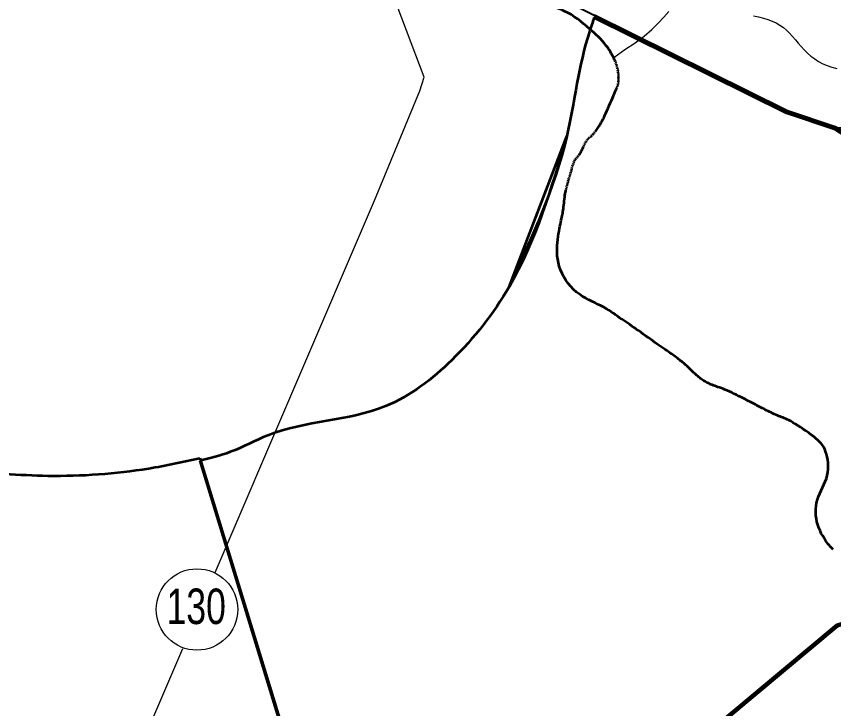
# Model space of a CAD drawing. Extents: x -1643653 to 4543381, y 1624270 to 13878484.
# Drawn here: x 689281 to 697335, y 8955237 to 8962062 of the extents above; entities that cross this region are included whole.
import ezdxf
from ezdxf.enums import TextEntityAlignment as Align

# ---------------------------------------------------------------- set-up
doc = ezdxf.new("R2010")
doc.units = 0
doc.header["$LTSCALE"] = 200
for name, color, linetype, lineweight in [('12', 7, 'Continuous', 25), ('24', 7, 'Continuous', 25), ('48', 7, 'Continuous', 25), ('58', 7, 'Continuous', 13), ('59', 7, 'Continuous', 53), ('60', 7, 'Continuous', 13), ('9', 7, 'Continuous', 90)]:
    doc.layers.add(name, color=color, linetype=linetype, lineweight=lineweight)

msp = doc.modelspace()

# ---------------------------------------------------------------- linework, layer by layer
at = {"layer": '12'}
for points in [[(691240.8, 8956578.2), (692809.2, 8960246.9), (693257.6, 8961326.5), (693299.9, 8961463.3), (692951.1, 8962385.1), (692776, 8962756.9), (692786.9, 8963010.2)], [(686961.1, 8947176.1), (688051.1, 8949196.4), (690022.8, 8953729), (690920.6, 8955829.2)]]:
    msp.add_lwpolyline(points, dxfattribs=at)
at = {"layer": '12', "lineweight": 40}
msp.add_lwpolyline([(693487.4, 8962819.8), (696836.9, 8961144.8), (697384.1, 8960961.8), (697603.7, 8960973.6), (697714.4, 8961082.3), (698321.2, 8961447.4), (698679, 8961567.8), (700187.3, 8961472.5), (701093.5, 8961547), (704410.2, 8961560.7)], dxfattribs=at)
at = {"layer": '24'}
for p, q in [((695185.1, 8961613.6), (695188.4, 8961605.4)), ((695191.4, 8961597.4), (695194.2, 8961589.4)), ((695196.8, 8961581.3), (695199.3, 8961572.8)), ((695201.7, 8961563.9), (695204, 8961554.7)), ((695206.1, 8961545.2), (695208.1, 8961535.5)), ((695210, 8961525.8), (695211.6, 8961516.2)), ((695213.1, 8961506.8), (695214.2, 8961497.7)), ((695215.1, 8961489), (695215.8, 8961480.6)), ((695216.2, 8961443), (695215.9, 8961436)), ((695216.2, 8961472.6), (695216.5, 8961464.9)), ((695216.5, 8961457.4), (695216.4, 8961450.1)), ((695203.7, 8961369.9), (695200.3, 8961361)), ((695208.8, 8961386.1), (695206.5, 8961378.2)), ((695212.3, 8961401), (695210.8, 8961393.7)), ((695214.3, 8961415.2), (695213.5, 8961408.2)), ((695215.5, 8961429.1), (695215, 8961422.2)), ((694941.4, 8960877.7), (694936.8, 8960873.7)), ((694950, 8960885.1), (694945.8, 8960881.5)), ((694958.2, 8960892.6), (694954.1, 8960888.7)), ((694966.8, 8960901.5), (694962.4, 8960896.8)), ((694976.7, 8960913), (694971.5, 8960906.9)), ((694988.2, 8960928.1), (694982.2, 8960920.1)), ((694881.6, 8960804.2), (694878.1, 8960796.7)), ((694888.3, 8960817.6), (694885, 8960811.2)), ((694895.4, 8960829.4), (694891.8, 8960823.7)), ((694903.2, 8960840.2), (694899.2, 8960834.8)), ((694912.2, 8960850.5), (694907.6, 8960845.4)), ((694922.1, 8960860.3), (694917.1, 8960855.5)), ((694932, 8960869.5), (694927, 8960865)), ((694874.5, 8960788.4), (694870.7, 8960779.5)), ((694781.6, 8960638.2), (694777.4, 8960629.7)), ((694790.9, 8960654), (694786, 8960646.3)), ((694801.8, 8960668.2), (694796.2, 8960661.2)), ((694813.6, 8960681.6), (694807.6, 8960674.9)), ((694825.8, 8960695.7), (694819.7, 8960688.5)), ((694756.5, 8960567.7), (694754.3, 8960559.1)), ((694761.3, 8960585.2), (694758.9, 8960576.3)), ((694767, 8960603.1), (694764, 8960594.1)), ((694773.6, 8960621), (694770.2, 8960612.1)), ((694733.8, 8960485.9), (694731.2, 8960478)), ((694738.8, 8960501.8), (694736.3, 8960493.8)), ((694743.7, 8960517.7), (694741.3, 8960509.7)), ((694748.1, 8960534), (694745.9, 8960525.8)), ((694752.2, 8960550.6), (694750.2, 8960542.3)), ((694711.6, 8960406), (694709.7, 8960398.4)), ((694715.5, 8960421.7), (694713.5, 8960413.8)), ((694719.5, 8960437.8), (694717.4, 8960429.8)), ((694723.8, 8960454.1), (694721.6, 8960446)), ((694728.6, 8960470), (694726.2, 8960462.1)), ((694699.2, 8960361.1), (694696.9, 8960351.9)), ((694703.5, 8960376.8), (694701.4, 8960369.2)), ((694707.7, 8960391.1), (694705.6, 8960383.9))]:
    msp.add_line(p, q, dxfattribs=at)
at = {"layer": '24', "lineweight": 53}
for p, q in [((695191.4, 8961597.4), (695188.4, 8961605.4)), ((695196.8, 8961581.3), (695194.2, 8961589.4)), ((695201.7, 8961563.9), (695199.3, 8961572.8)), ((695206.1, 8961545.2), (695204, 8961554.7)), ((695210, 8961525.8), (695208.1, 8961535.5)), ((695213.1, 8961506.8), (695211.6, 8961516.2)), ((695215.1, 8961489), (695214.2, 8961497.7)), ((695216.2, 8961472.6), (695215.8, 8961480.6)), ((695216.2, 8961443), (695216.4, 8961450.1)), ((695216.5, 8961457.4), (695216.5, 8961464.9)), ((695203.7, 8961369.9), (695206.5, 8961378.2)), ((695208.8, 8961386.1), (695210.8, 8961393.7)), ((695212.3, 8961401), (695213.5, 8961408.2)), ((695214.3, 8961415.2), (695215, 8961422.2)), ((695215.5, 8961429.1), (695215.9, 8961436)), ((694941.4, 8960877.7), (694945.8, 8960881.5)), ((694950, 8960885.1), (694954.1, 8960888.7)), ((694958.2, 8960892.6), (694962.4, 8960896.8)), ((694966.8, 8960901.5), (694971.5, 8960906.9)), ((694976.7, 8960913), (694982.2, 8960920.1)), ((694881.6, 8960804.2), (694885, 8960811.2)), ((694888.3, 8960817.6), (694891.8, 8960823.7)), ((694895.4, 8960829.4), (694899.2, 8960834.8)), ((694903.2, 8960840.2), (694907.6, 8960845.4)), ((694912.2, 8960850.5), (694917.1, 8960855.5)), ((694922.1, 8960860.3), (694927, 8960865)), ((694932, 8960869.5), (694936.8, 8960873.7)), ((694874.5, 8960788.4), (694878.1, 8960796.7)), ((694781.6, 8960638.2), (694786, 8960646.3)), ((694790.9, 8960654), (694796.2, 8960661.2)), ((694801.8, 8960668.2), (694807.6, 8960674.9)), ((694813.6, 8960681.6), (694819.7, 8960688.5)), ((694752.2, 8960550.6), (694754.3, 8960559.1)), ((694756.5, 8960567.7), (694758.9, 8960576.3)), ((694761.3, 8960585.2), (694764, 8960594.1)), ((694767, 8960603.1), (694770.2, 8960612.1)), ((694773.6, 8960621), (694777.4, 8960629.7)), ((694728.6, 8960470), (694731.2, 8960478)), ((694733.8, 8960485.9), (694736.3, 8960493.8)), ((694738.8, 8960501.8), (694741.3, 8960509.7)), ((694743.7, 8960517.7), (694745.9, 8960525.8)), ((694748.1, 8960534), (694750.2, 8960542.3)), ((694707.7, 8960391.1), (694709.7, 8960398.4)), ((694711.6, 8960406), (694713.5, 8960413.8)), ((694715.5, 8960421.7), (694717.4, 8960429.8)), ((694719.5, 8960437.8), (694721.6, 8960446)), ((694723.8, 8960454.1), (694726.2, 8960462.1)), ((694699.2, 8960361.1), (694701.4, 8960369.2)), ((694703.5, 8960376.8), (694705.6, 8960383.9))]:
    msp.add_line(p, q, dxfattribs=at)
at = {"layer": '24'}
for points in [[(695169, 8961656.4), (695276, 8961734.9), (695379, 8961800.8), (695467.1, 8961866.7), (695542.4, 8961931.7), (695606.8, 8961994.7), (695662.7, 8962054.9), (695711.8, 8962111.2)], [(696543.7, 8962068.8), (696595, 8962058.2), (696643, 8962046), (696688, 8962031.9), (696729.9, 8962015.6), (696769, 8961997.1), (696805.5, 8961975.9), (696839.5, 8961951.8), (696871.2, 8961924.8), (696901.1, 8961895.4), (696929.9, 8961864), (696958.1, 8961831.5), (696986.4, 8961798.2), (697015.3, 8961765), (697045.4, 8961732.3), (697077.4, 8961700.9), (697111.7, 8961671.2), (697148.3, 8961643.6), (697187.3, 8961618.4), (697228.5, 8961595.8)], [(695116.9, 8961748), (695124.2, 8961736.8), (695131.2, 8961725.1), (695138.1, 8961712.9), (695144.8, 8961700.5), (695151.1, 8961688), (695157.2, 8961675.6), (695162.9, 8961663.6), (695168.2, 8961652.1)], [(697228.5, 8961595.8), (697272, 8961576.2), (697317.5, 8961559.7), (697365.1, 8961546.7)]]:
    msp.add_lwpolyline(points, dxfattribs=at)
at = {"layer": '24', "lineweight": 53}
for points in [[(695185.1, 8961613.6), (695181.5, 8961622.3), (695177.5, 8961631.4), (695173.1, 8961641.4), (695168.2, 8961652.1)], [(694988.2, 8960928.1), (694994.5, 8960936.7), (695001, 8960945.8), (695007.6, 8960955.3), (695014.2, 8960965), (695020.7, 8960974.9), (695027, 8960984.7), (695033.1, 8960994.3), (695039.1, 8961004.1), (695045.1, 8961014.5), (695051.4, 8961025.8), (695057.9, 8961038.3), (695065, 8961052.5), (695072.8, 8961068.8), (695081.4, 8961087.4), (695091, 8961108.7), (695101.2, 8961132), (695112, 8961156.7), (695123, 8961182.2), (695134, 8961207.7), (695144.6, 8961232.5), (695154.7, 8961256.1), (695164, 8961277.6), (695172.3, 8961296.5), (695179.6, 8961313), (695186, 8961327.5), (695191.5, 8961340.1), (695196.2, 8961351.1), (695200.3, 8961361)], [(694825.8, 8960695.7), (694831.7, 8960703.3), (694837.5, 8960711.5), (694843, 8960720.4), (694848.2, 8960730), (694853.2, 8960739.8), (694858, 8960749.9), (694862.5, 8960760), (694866.7, 8960769.9), (694870.7, 8960779.5)], [(694610.5, 8959801.8), (694612.9, 8959833), (694616.2, 8959863.1), (694620.1, 8959891.9), (694624.3, 8959919.5), (694628.9, 8959945.6), (694633.6, 8959970.2), (694638.3, 8959993.2), (694642.9, 8960014.6), (694647.3, 8960034.3), (694651.3, 8960052.2), (694654.8, 8960068.3), (694657.9, 8960082.9), (694660.6, 8960096.7), (694663.1, 8960109.9), (694665.3, 8960123.1), (694667.5, 8960136.7), (694669.5, 8960151.2), (694671.6, 8960167.1), (694673.7, 8960184.6), (694675.9, 8960203.4), (694678.2, 8960223), (694680.5, 8960243), (694682.8, 8960262.7), (694685.2, 8960281.7), (694687.6, 8960299.4), (694689.9, 8960315.5), (694692.3, 8960329.4), (694694.6, 8960341.5), (694696.9, 8960351.9)], [(695412.6, 8958963.5), (695390.1, 8958979.4), (695368.3, 8958994.5), (695347.1, 8959009), (695326.3, 8959023.1), (695305.9, 8959036.8), (695285.8, 8959050.4), (695265.9, 8959063.9), (695246.1, 8959077.5), (695226.2, 8959091.4), (695206.1, 8959105.7), (695185.8, 8959120.3), (695164.8, 8959135.2), (695143.1, 8959150.1), (695120.4, 8959165), (695096.6, 8959179.9), (695071.3, 8959194.5), (695044.4, 8959208.8), (695015.8, 8959222.9), (694985.9, 8959236.9), (694954.9, 8959251.4), (694923.4, 8959266.7), (694891.7, 8959283.3), (694860.2, 8959301.5), (694829.4, 8959321.8), (694799.7, 8959344.6), (694771.4, 8959370.2), (694744.8, 8959398.3), (694720.1, 8959428.6), (694697.5, 8959460.6), (694677.2, 8959494), (694659.3, 8959528.4), (694644.1, 8959563.4), (694631.8, 8959598.6), (694622.4, 8959633.7), (694615.8, 8959668.4), (694611.6, 8959702.8), (694609.5, 8959736.5), (694609.3, 8959769.6), (694610.5, 8959801.8)], [(695976.9, 8958531), (695967.2, 8958540.1), (695957.7, 8958549.4), (695948.1, 8958558.9), (695938.5, 8958568.5), (695928.9, 8958578.1), (695919.2, 8958587.8), (695909.4, 8958597.3), (695899.5, 8958606.6), (695889.5, 8958615.8), (695879.4, 8958624.8), (695869.1, 8958633.6), (695858.8, 8958642.3), (695848.4, 8958650.8), (695837.9, 8958659.2), (695827.4, 8958667.5), (695816.9, 8958675.7), (695806.4, 8958683.8), (695795.7, 8958692), (695784.8, 8958700.2), (695773.5, 8958708.6), (695761.6, 8958717.3), (695749.1, 8958726.3), (695735.9, 8958735.7), (695721.7, 8958745.6), (695706.5, 8958756), (695690.3, 8958767), (695673.1, 8958778.7), (695655, 8958791), (695636, 8958803.9), (695616.2, 8958817.6), (695595.5, 8958832), (695574, 8958847.1), (695551.8, 8958862.9), (695529, 8958879.4), (695505.8, 8958896.2), (695482.3, 8958913.2), (695458.9, 8958930.2), (695435.6, 8958947.1), (695412.6, 8958963.5)], [(696565.6, 8958234), (696553, 8958240.7), (696540.1, 8958247.5), (696526.7, 8958254.6), (696512.5, 8958262), (696497.3, 8958269.9), (696480.9, 8958278.4), (696462.9, 8958287.6), (696443.2, 8958297.7), (696422.1, 8958308.3), (696399.9, 8958319.3), (696377.1, 8958330.5), (696354, 8958341.7), (696331, 8958352.5), (696308.5, 8958362.8), (696286.8, 8958372.3), (696266.3, 8958381), (696247, 8958388.7), (696228.8, 8958395.7), (696211.6, 8958402.1), (696195.3, 8958408), (696179.9, 8958413.6), (696165.2, 8958418.8), (696151.3, 8958424), (696138, 8958429.1), (696125.3, 8958434.3), (696113, 8958439.6), (696101.2, 8958445), (696089.8, 8958450.5), (696078.8, 8958456.3), (696067.9, 8958462.3), (696057.3, 8958468.6), (696046.9, 8958475.3), (696036.5, 8958482.3), (696026.3, 8958489.6), (696016.2, 8958497.3), (696006.3, 8958505.3), (695996.4, 8958513.5), (695986.6, 8958522.1), (695976.9, 8958531)], [(697236.7, 8957815.1), (697224.9, 8957833.8), (697211.5, 8957851.4), (697196.4, 8957868.2), (697179.4, 8957884.7), (697160.2, 8957901.4), (697138.7, 8957918.7), (697114.9, 8957936.9), (697089.2, 8957955.7), (697062.3, 8957974.8), (697034.9, 8957993.6), (697007.6, 8958011.9), (696981, 8958029.1), (696955.8, 8958044.8), (696932.7, 8958058.6), (696912.1, 8958070.2), (696893.7, 8958079.8), (696877.2, 8958087.9), (696862.2, 8958094.6), (696848.2, 8958100.5), (696834.9, 8958105.8), (696821.7, 8958110.9), (696808.4, 8958116.1), (696794.5, 8958121.7), (696780.1, 8958127.8), (696765.2, 8958134.2), (696750.2, 8958141), (696734.9, 8958148), (696719.6, 8958155.2), (696704.3, 8958162.5), (696689.2, 8958169.8), (696674.4, 8958177.2), (696659.8, 8958184.6), (696645.5, 8958191.9), (696631.5, 8958199.1), (696617.8, 8958206.3), (696604.3, 8958213.4), (696591.2, 8958220.4), (696578.3, 8958227.2), (696565.6, 8958234)], [(697331.3, 8956805.9), (697323.2, 8956813.3), (697314.3, 8956822.1), (697304.5, 8956832.4), (697293.7, 8956844.7), (697281.9, 8956859.2), (697269, 8956876.1), (697255.3, 8956895.4), (697241.2, 8956916.7), (697227.2, 8956940), (697213.5, 8956965.1), (697200.6, 8956991.7), (697188.9, 8957019.6), (697178.8, 8957048.7), (697170.6, 8957078.7), (697164.4, 8957109.5), (697160.3, 8957140.9), (697158.5, 8957172.5), (697159, 8957204.3), (697161.8, 8957236), (697167.1, 8957267.4), (697175, 8957298.3), (697185.4, 8957328.5), (697197.7, 8957358.2), (697211.2, 8957387.5), (697225.2, 8957416.7), (697239.1, 8957446), (697252, 8957475.4), (697263.2, 8957505.3), (697272.1, 8957535.8), (697278.2, 8957567), (697281.4, 8957598.5), (697282.1, 8957630), (697280.5, 8957661.1), (697276.8, 8957691.2), (697271.4, 8957720), (697264.5, 8957747.1), (697256.3, 8957772.1), (697247.1, 8957794.6), (697236.7, 8957815.1)]]:
    msp.add_lwpolyline(points, dxfattribs=at)
msp.add_spline([(695170.7, 8961646.8), (695094.7, 8961773.3), (694929.1, 8961938.8), (694680.8, 8962114.8), (694540.3, 8962171.7), (694427.3, 8962232.6), (694366.5, 8962247.8), (694270.9, 8962269.5), (694127.6, 8962297.8), (693938.6, 8962389.1), (693764.8, 8962478.2), (693575.8, 8962545.5), (693330.4, 8962615.1), (693210.9, 8962636.8), (692989.3, 8962745.5), (692906.8, 8962786.8), (692817.7, 8962838.9), (692765.6, 8962886.7), (692691.7, 8962969.3), (692639.6, 8963030.2), (692544, 8963141), (692498.4, 8963178), (692402.8, 8963258.4), (692300.7, 8963319.2), (692140, 8963421.4), (691977.1, 8963493.1), (691866.3, 8963514.8), (691638.2, 8963532.2), (691462.3, 8963549.6), (691336.3, 8963562.6), (691273.3, 8963588.7), (691203.8, 8963640.9), (691103.8, 8963762.6), (691048.1, 8963842.5), (691024.9, 8963935.4), (691027.8, 8964068.8), (691022, 8964216.8), (690966.8, 8964338.7), (690920.4, 8964422.8), (690914.6, 8964530.2), (690952.3, 8964623), (691022, 8964721.7), (691088.7, 8964808.7), (691297.6, 8965101.8), (691483.3, 8965383.2), (691582, 8965539.9), (691761.8, 8965929.2), (692017.2, 8966518.5), (692139.1, 8966942.3), (692231.9, 8967543.3), (692246.4, 8967740.7), (692124.5, 8967943.9), (691973.7, 8968039.7), (691700.9, 8968077.4), (691448.5, 8968103.5)], degree=3, dxfattribs=at)
at = {"layer": '48'}
msp.add_circle((691061.1, 8956214.5), 401.3, dxfattribs=at)
at = {"layer": '58'}
msp.add_line((694705.3, 8960882.1), (694136.4, 8959396.5), dxfattribs=at)
for points in [[(694962.9, 8962014.4), (694975.6, 8962049.4), (694975.7, 8962049.3), (695010.5, 8962032), (695040.7, 8962043.2), (694975.7, 8962075.5), (694975.6, 8962075.5)], [(691088.7, 8957705.7), (691088.7, 8957705.7), (691096.1, 8957681.5)]]:
    msp.add_lwpolyline(points, dxfattribs=at)
for points in [[(694136.4, 8959396.5), (694705.3, 8960882.1), (694927.7, 8961911.2), (694962.9, 8962014.4)], [(691096.1, 8957681.5), (691389.1, 8957767.4), (691759.3, 8957931.2), (692919.9, 8958218.9), (693572, 8958674), (694136.4, 8959396.5), (694705.3, 8960882.1)], [(688743.6, 8957587), (689591.9, 8957533.9), (690585.7, 8957606.1), (691088.7, 8957705.7)]]:
    msp.add_spline(points, degree=3, dxfattribs=at)
at = {"layer": '59'}
for p, q in [((694136.4, 8959396.5), (694705.3, 8960882.1)), ((691088.7, 8957705.7), (693972.6, 8948277.3)), ((691088.7, 8957679.6), (693972.6, 8948251.2))]:
    msp.add_line(p, q, dxfattribs=at)
for points in [[(703803.2, 8956791.1), (697349.9, 8960947), (696869.5, 8961107.7), (694975.7, 8962049.3), (694975.6, 8962049.4)], [(694975.7, 8962075.5), (696869.5, 8961133.9), (697349.9, 8960973.2), (703803.2, 8956817.2), (704507.1, 8956833.9)]]:
    msp.add_lwpolyline(points, dxfattribs=at)
for points in [[(694975.6, 8962049.4), (694927.7, 8961911.2), (694705.3, 8960882.1), (694136.4, 8959396.5)], [(694705.3, 8960882.1), (694136.4, 8959396.5), (693572, 8958674), (692919.9, 8958218.9), (691759.3, 8957931.2), (691389.1, 8957767.4), (691088.7, 8957679.6)], [(688743.3, 8957587), (689591.9, 8957533.9), (690585.7, 8957606.1), (691088.7, 8957705.7)]]:
    msp.add_spline(points, degree=3, dxfattribs=at)
at = {"layer": '60', "lineweight": 25}
msp.add_spline([(814781, 9009175.5), (814787.2, 9009173.4), (814796.9, 9009173.4), (814799.4, 9009172.4), (814805.1, 9009174.5), (814805.6, 9009176.5), (814811.7, 9009179.5), (814811.7, 9009179.5), (814801.5, 9009181), (814790.7, 9009181.5), (814784.1, 9009183.1), (814777.4, 9009185.1), (814778.4, 9009175.5)], degree=3, dxfattribs=at)
at = {"layer": '9'}
msp.add_lwpolyline([(691582, 8951218.7), (697371.2, 8956056), (705081.2, 8958366.8), (713138.6, 8969695)], dxfattribs=at)
for points in [[(637260.6, 8972975.8), (641524.5, 8971056.2), (652526.1, 8965412.7), (653164.3, 8965062.8), (670790.5, 8953770.1), (686194, 8943929.9), (696283.3, 8937647.1)], [(694874, 8947402.7), (694491.4, 8947729), (693981.6, 8948105.1), (692654.2, 8949437.3), (691811.8, 8950292), (691552.9, 8951277.6), (691093.4, 8951755.3), (689976, 8951721.8), (689441.2, 8951996.3), (689158.9, 8952576.6), (688699.5, 8953029), (687605.5, 8953400.8), (685873.4, 8954400.8), (684752.3, 8955101.5), (681638, 8958243.7), (680641.1, 8959527.7), (679425.4, 8960995.9)]]:
    msp.add_spline(points, degree=3, dxfattribs=at)

# ---------------------------------------------------------------- texts
at = {"layer": '48', "width": 0.75}
msp.add_text('130', height=350, dxfattribs=at).set_placement((691053.4, 8956071), align=Align.CENTER)

doc.saveas('drawing.dxf')
